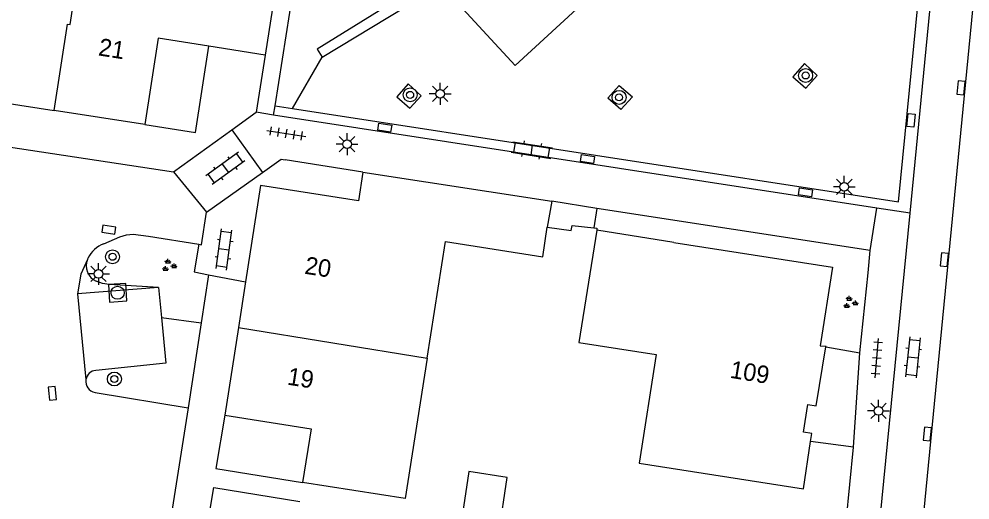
# Model space of a CAD drawing. Extents: x 131000 to 133013, y 393000 to 396501.
# Drawn here: x 131239.3 to 131293.7, y 395148.1 to 395175.6 of the extents above; entities that cross this region are included whole.
import ezdxf

# ---------------------------------------------------------------- set-up
doc = ezdxf.new("R2010")
doc.units = 0
for name, color, linetype in [('gg-afsc-erfafscheiding', 7, 'Continuous'), ('gg-afsc-hekwerk', 7, 'Continuous'), ('gg-afsc-muur', 7, 'Continuous'), ('gg-anno-huisnummerreeks BGT', 7, 'Continuous'), ('gg-bbg-gedigitaliseerde bebouwing', 7, 'Continuous'), ('gg-bbg-gedigitaliseerde bijgebouw', 7, 'Continuous'), ('gg-bbg-hoofdgebouw', 7, 'Continuous'), ('gg-bbg-luifel en loopbrug', 7, 'Continuous'), ('gg-bbg-tussenscheiding', 7, 'Continuous'), ('gg-knt-verharding', 7, 'Continuous'), ('gg-knt-verharding nz', 7, 'Continuous'), ('gt-bbg-plantopografie pand', 7, 'Continuous'), ('gt-grn-groengrens', 7, 'Continuous'), ('gt-grn-vlakafsluiter', 7, 'Continuous'), ('gt-grn-weggrens', 7, 'Continuous'), ('gt-symb-boom', 7, 'Continuous'), ('gt-symb-groenvak', 7, 'Continuous'), ('gt-symb-klinker verharding', 7, 'Continuous'), ('gt-symb-kolk', 7, 'Continuous'), ('gt-symb-kolk center center', 7, 'Continuous'), ('gt-symb-lichtmast', 7, 'Continuous'), ('gt-symb-rioolschacht', 7, 'Continuous'), ('gt-symb-tegel verharding', 7, 'Continuous')]:
    doc.layers.add(name, color=color, linetype=linetype)

# ---------------------------------------------------------------- blocks, each defined once
blk = doc.blocks.new('gt0-KOLKCC')
at = {"layer": 'gt-symb-kolk center center'}
blk.add_lwpolyline([(-0.375, 0.2), (0.375, 0.2), (0.375, -0.2), (-0.375, -0.2)], close=True, dxfattribs=at)
blk = doc.blocks.new('gt0-KOLK')
at = {"layer": 'gt-symb-kolk'}
blk.add_lwpolyline([(0, 0), (0.375, 0), (0.375, 0.4), (-0.375, 0.4), (-0.375, 0), (0, 0)], dxfattribs=at)
blk = doc.blocks.new('gt0-LMAST')
at = {"layer": 'gt-symb-lichtmast'}
for p, q in [((-0.005, 0.246), (-0.005, 0.621)), ((-0.182, 0.173), (-0.447, 0.438)), ((0.172, 0.173), (0.437, 0.438)), ((-0.255, -0.004), (-0.63, -0.004)), ((-0.182, -0.181), (-0.447, -0.446)), ((-0.005, -0.254), (-0.005, -0.629)), ((0.437, -0.446), (0.172, -0.181)), ((0.245, -0.004), (0.62, -0.004))]:
    blk.add_line(p, q, dxfattribs=at)
blk.add_circle((-0.005, -0.004), 0.25, dxfattribs=at)
blk = doc.blocks.new('gt0-GRVAK')
at = {"layer": 'gt-symb-groenvak'}
for p, q in [((-0.11, 0.189), (-0.228, 0.24)), ((-0.182, 0.153), (0.088, 0.153)), ((-0.091, 0.211), (-0.156, 0.322)), ((-0.047, 0.214), (-0.047, 0.393)), ((-0.004, 0.211), (0.061, 0.322)), ((0.015, 0.189), (0.133, 0.24)), ((0.262, -0.052), (0.197, 0.059)), ((0.305, -0.049), (0.305, 0.13)), ((0.349, -0.052), (0.414, 0.059)), ((-0.245, -0.228), (-0.363, -0.177)), ((-0.318, -0.264), (-0.047, -0.264)), ((-0.226, -0.206), (-0.291, -0.095)), ((-0.183, -0.203), (-0.183, -0.024)), ((-0.139, -0.206), (-0.074, -0.095)), ((-0.12, -0.228), (-0.002, -0.177)), ((0.243, -0.074), (0.125, -0.023)), ((0.17, -0.11), (0.441, -0.11)), ((0.368, -0.074), (0.486, -0.023))]:
    blk.add_line(p, q, dxfattribs=at)
blk = doc.blocks.new('gt0-TEG1')
at = {"layer": 'gt-symb-tegel verharding'}
for p, q in [((-1.125, 0), (1.125, 0)), ((-0.9, -0.25), (-0.9, 0.25)), ((-0.45, -0.25), (-0.45, 0.25)), ((0, -0.25), (0, 0.25)), ((0.45, -0.25), (0.45, 0.25)), ((0.9, -0.25), (0.9, 0.25))]:
    blk.add_line(p, q, dxfattribs=at)
blk = doc.blocks.new('gt0-KL1')
at = {"layer": 'gt-symb-klinker verharding'}
for p, q in [((-1.15, 0.3), (1.15, 0.3)), ((-1, -0.3), (-1, 0.3)), ((-0.5, 0.3), (-0.5, 0.45)), ((0, -0.3), (0, 0.3)), ((0.5, 0.3), (0.5, 0.45)), ((1, -0.3), (1, 0.3)), ((-1.15, -0.3), (1.15, -0.3)), ((-0.5, -0.45), (-0.5, -0.3)), ((0.5, -0.45), (0.5, -0.3))]:
    blk.add_line(p, q, dxfattribs=at)
blk = doc.blocks.new('gt0-BOOM')
at = {"layer": 'gt-symb-boom'}
for radius in [0.4, 0.2]:
    blk.add_circle((0, 0), radius, dxfattribs=at)
blk = doc.blocks.new('gt0-RS')
at = {"layer": 'gt-symb-rioolschacht'}
blk.add_lwpolyline([(-0.5, -0.5), (0.5, -0.5), (0.5, 0.5), (-0.5, 0.5)], close=True, dxfattribs=at)
blk.add_circle((0, 0), 0.375, dxfattribs=at)

msp = doc.modelspace()

# ---------------------------------------------------------------- linework, layer by layer
at = {"layer": 'gg-afsc-erfafscheiding'}
msp.add_line((131253.409, 395173.55), (131252.9, 395170.287), dxfattribs=at)
at = {"layer": 'gg-afsc-hekwerk'}
msp.add_line((131258.981, 395166.854), (131254.542, 395167.56), dxfattribs=at)
at = {"layer": 'gg-afsc-muur'}
for points in [[(131269.527, 395163.707), (131270.891, 395163.513), (131270.942, 395163.798), (131272.178, 395163.675)], [(131272.178, 395163.675), (131272.365, 395163.656), (131272.354, 395163.546)]]:
    msp.add_lwpolyline(points, dxfattribs=at)
at = {"layer": 'gg-bbg-gedigitaliseerde bebouwing'}
for points in [[(131262.664, 395156.223), (131263.704, 395162.885), (131269.263, 395162.017), (131269.527, 395163.707)], [(131272.354, 395163.546), (131271.32, 395157.116), (131275.748, 395156.425)], [(131275.748, 395156.425), (131274.778, 395150.214), (131284.156, 395148.737)], [(131262.664, 395156.223), (131261.411, 395148.193), (131255.548, 395149.108)]]:
    msp.add_lwpolyline(points, dxfattribs=at)
at = {"layer": 'gg-bbg-gedigitaliseerde bijgebouw'}
msp.add_lwpolyline([(131267.24, 395149.4), (131265.05, 395149.73), (131264.57, 395146.56), (131266.76, 395146.19), (131267.24, 395149.4)], dxfattribs=at)
at = {"layer": 'gg-bbg-hoofdgebouw'}
for p, q in [((131254.424, 395179.991), (131253.409, 395173.55)), ((131247.291, 395174.514), (131246.525, 395169.575)), ((131250.189, 395174.057), (131247.291, 395174.514)), ((131253.409, 395173.55), (131250.189, 395174.057)), ((131238.524, 395170.825), (131241.349, 395170.387)), ((131246.525, 395169.575), (131241.349, 395170.387)), ((131258.981, 395166.854), (131258.734, 395165.219)), ((131269.779, 395165.205), (131269.527, 395163.707)), ((131276.749, 395162.839), (131272.354, 395163.546)), ((131252.284, 395160.58), (131251.876, 395157.969)), ((131251.876, 395157.969), (131251.096, 395152.966)), ((131285.443, 395156.858), (131285.452, 395156.91)), ((131284.156, 395148.737), (131284.568, 395151.449))]:
    msp.add_line(p, q, dxfattribs=at)
for points in [[(131258.981, 395166.854), (131258.982, 395166.863), (131269.779, 395165.205)], [(131258.734, 395165.219), (131253.143, 395166.085), (131252.284, 395160.58)], [(131276.749, 395162.839), (131285.824, 395161.427), (131285.126, 395156.929), (131285.452, 395156.91)], [(131284.568, 395151.449), (131284.637, 395151.907), (131284.164, 395151.986), (131284.404, 395153.559), (131284.892, 395153.485), (131285.443, 395156.858)], [(131251.096, 395152.966), (131256.04, 395152.173), (131255.548, 395149.108)]]:
    msp.add_lwpolyline(points, dxfattribs=at)
at = {"layer": 'gg-bbg-luifel en loopbrug'}
for points in [[(131246.525, 395169.575), (131249.424, 395169.125), (131250.189, 395174.057)], [(131251.096, 395152.966), (131250.598, 395149.916), (131255.548, 395149.108)], [(131249.966, 395145.749), (131250.467, 395148.821), (131255.386, 395148.018)]]:
    msp.add_lwpolyline(points, dxfattribs=at)
at = {"layer": 'gg-bbg-tussenscheiding'}
msp.add_line((131251.876, 395157.969), (131262.664, 395156.223), dxfattribs=at)
msp.add_lwpolyline([(131241.349, 395170.387), (131242.115, 395175.326), (131242.26, 395175.31), (131243.06, 395180.56)], dxfattribs=at)
at = {"layer": 'gg-knt-verharding'}
for p, q in [((131290.256, 395164.505), (131292.459, 395186.965)), ((131254.969, 395170.492), (131256.659, 395173.432)), ((131253.893, 395170.118), (131253.976, 395170.648)), ((131253.976, 395170.648), (131254.969, 395170.492)), ((131251.494, 395169.276), (131252.9, 395170.287)), ((131253.893, 395170.118), (131252.9, 395170.287)), ((131288.35, 395164.799), (131253.893, 395170.118)), ((131248.163, 395166.881), (131251.494, 395169.276)), ((131251.494, 395169.276), (131253.253, 395166.834)), ((131236.073, 395168.698), (131248.163, 395166.881)), ((131272.357, 395164.772), (131272.178, 395163.675)), ((131287.977, 395162.38), (131272.357, 395164.772)), ((131290.256, 395164.505), (131288.35, 395164.799)), ((131246.748, 395163.193), (131249.615, 395162.742)), ((131287.863, 395161.102), (131287.977, 395162.38)), ((131243.285, 395161.947), (131243.249, 395161.866)), ((131250.169, 395160.992), (131252.284, 395160.58)), ((131287.384, 395156.532), (131287.863, 395161.102)), ((131247.312, 395160.264), (131247.481, 395158.535)), ((131247.481, 395158.535), (131247.735, 395155.931)), ((131285.443, 395156.858), (131287.384, 395156.532)), ((131247.735, 395155.931), (131243.73, 395155.52)), ((131243.691, 395154.256), (131249.014, 395153.377)), ((131249.014, 395153.377), (131247.794, 395145.75)), ((131287.019, 395151.127), (131284.568, 395151.449)), ((131286.359, 395144.309), (131287.019, 395151.127))]:
    msp.add_line(p, q, dxfattribs=at)
for points in [[(131256.659, 395173.432), (131261.432, 395176.313), (131296.677, 395208.758), (131296.243, 395209.232)], [(131254.969, 395170.492), (131289.593, 395165.154), (131292.445, 395194.207), (131293.216, 395195.073)], [(131294.847, 395186.731), (131290.672, 395143.815), (131285.84, 395115.528)], [(131253.976, 395170.648), (131255.448, 395180.002), (131254.038, 395183.647)], [(131261.379, 395177.114), (131260.976, 395176.749), (131256.381, 395173.898), (131256.659, 395173.432)], [(131284.953, 395172.393), (131284.217, 395173.072), (131283.547, 395172.299), (131284.299, 395171.656), (131284.953, 395172.393)], [(131261.573, 395171.913), (131260.927, 395171.156), (131261.674, 395170.51), (131262.325, 395171.229), (131261.573, 395171.913)], [(131272.979, 395171.085), (131273.641, 395171.811), (131274.387, 395171.169), (131273.726, 395170.435), (131272.979, 395171.085)], [(131253.253, 395166.834), (131254.314, 395167.595), (131254.542, 395167.56)], [(131283.485, 395115.954), (131288.22, 395143.758), (131290.256, 395164.505)], [(131244.184, 395162.756), (131245.112, 395163.155), (131245.483, 395163.274), (131245.87, 395163.311), (131246.748, 395163.193)], [(131249.615, 395162.742), (131249.357, 395161.15), (131250.169, 395160.992)], [(131247.312, 395160.264), (131244.496, 395160.424), (131244.113, 395160.487), (131243.748, 395160.62)]]:
    msp.add_lwpolyline(points, dxfattribs=at)
for centre, radius, start, end in [((131244.798, 395161.17), 1.7, 111.1516, 152.8158), ((131244.172, 395161.513), 0.989, 159.0749, 244.5755), ((131243.796, 395154.884), 0.64, 95.9132, 170.5331), ((131243.795, 395154.886), 0.638, 170.6849, 260.6414)]:
    msp.add_arc(centre, radius, start, end, dxfattribs=at)
at = {"layer": 'gg-knt-verharding nz'}
for p, q in [((131250.05, 395164.56), (131253.253, 395166.834)), ((131247.312, 395160.264), (131242.678, 395159.901)), ((131242.678, 395159.901), (131243.165, 395154.989))]:
    msp.add_line(p, q, dxfattribs=at)
msp.add_lwpolyline([(131249.615, 395162.742), (131249.769, 395162.709), (131250.05, 395164.56)], dxfattribs=at)
at = {"layer": 'gt-bbg-plantopografie pand'}
msp.add_lwpolyline([(131257.531, 395183.977), (131274.809, 395199.906), (131284.976, 395188.878), (131267.699, 395172.949), (131257.531, 395183.977)], dxfattribs=at)
at = {"layer": 'gt-grn-groengrens'}
msp.add_line((131247.481, 395158.535), (131249.752, 395158.242), dxfattribs=at)
at = {"layer": 'gt-grn-vlakafsluiter'}
for p, q in [((131250.169, 395160.992), (131249.752, 395158.242)), ((131249.752, 395158.242), (131249.014, 395153.377))]:
    msp.add_line(p, q, dxfattribs=at)
at = {"layer": 'gt-grn-weggrens'}
for p, q in [((131248.163, 395166.881), (131250.05, 395164.56)), ((131272.357, 395164.772), (131269.779, 395165.205)), ((131287.977, 395162.38), (131288.35, 395164.799)), ((131287.019, 395151.127), (131287.384, 395156.532))]:
    msp.add_line(p, q, dxfattribs=at)
msp.add_lwpolyline([(131243.249, 395161.866), (131242.878, 395161.013), (131242.678, 395159.901)], dxfattribs=at)

# ---------------------------------------------------------------- block references
at = {"layer": 'gt-symb-boom'}
for p in [(131284.289, 395172.387), (131261.69, 395171.277), (131273.629, 395171.134), (131244.687, 395162.016), (131244.79, 395155.026)]:
    msp.add_blockref('gt0-BOOM', p, dxfattribs=at)
at = {"layer": 'gt-symb-groenvak'}
for p in [(131247.902, 395161.509), (131286.825, 395159.389)]:
    msp.add_blockref('gt0-GRVAK', p, dxfattribs=at)
at = {"layer": 'gt-symb-klinker verharding'}
for p, rotation in [((131268.644, 395168.12), -8.916036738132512), ((131251.13, 395167.073), -143.98947459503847), ((131251.06, 395162.44), 82.29934460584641), ((131290.415, 395156.26), -95.79610065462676)]:
    msp.add_blockref('gt0-KL1', p, dxfattribs=dict(at, rotation=rotation))
at = {"layer": 'gt-symb-kolk'}
for p, rotation in [((131293.368, 395171.659), 84.43197594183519), ((131244.449, 395163.376), -8.746162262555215), ((131292.417, 395161.827), 84.48902304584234), ((131241.048, 395154.193), -84.83669318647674), ((131291.442, 395151.86), 84.43197594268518)]:
    msp.add_blockref('gt0-KOLK', p, dxfattribs=dict(at, rotation=rotation))
at = {"layer": 'gt-symb-kolk center center'}
for p, rotation in [((131290.31, 395169.813), 84.43197594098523), ((131260.237, 395169.394), -8.746162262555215), ((131271.825, 395167.615), -8.746162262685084), ((131284.279, 395165.702), -8.340866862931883)]:
    msp.add_blockref('gt0-KOLKCC', p, dxfattribs=dict(at, rotation=rotation))
at = {"layer": 'gt-symb-lichtmast'}
for p in [(131263.411, 395171.339), (131258.091, 395168.461), (131286.501, 395166.021), (131243.892, 395161.039), (131288.46, 395153.205)]:
    msp.add_blockref('gt0-LMAST', p, dxfattribs=at)
at = {"layer": 'gt-symb-rioolschacht', "rotation": 3.6120749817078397}
msp.add_blockref('gt0-RS', (131244.978, 395159.959), dxfattribs=at)
at = {"layer": 'gt-symb-tegel verharding'}
for p, rotation in [((131254.616, 395169.068), -9.094804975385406), ((131288.352, 395156.22), 85.06501407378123)]:
    msp.add_blockref('gt0-TEG1', p, dxfattribs=dict(at, rotation=rotation))

# ---------------------------------------------------------------- texts
at = {"layer": 'gg-anno-huisnummerreeks BGT'}
for s, rotation, p in [('21', 351.1, (131243.836, 395173.539)), ('20', 351.1, (131255.62, 395161.053)), ('109', 350.7, (131279.923, 395155.102)), ('19', 351.1, (131254.63, 395154.71))]:
    msp.add_text(s, height=1, rotation=rotation, dxfattribs=at).set_placement(p)

doc.saveas('drawing.dxf')
